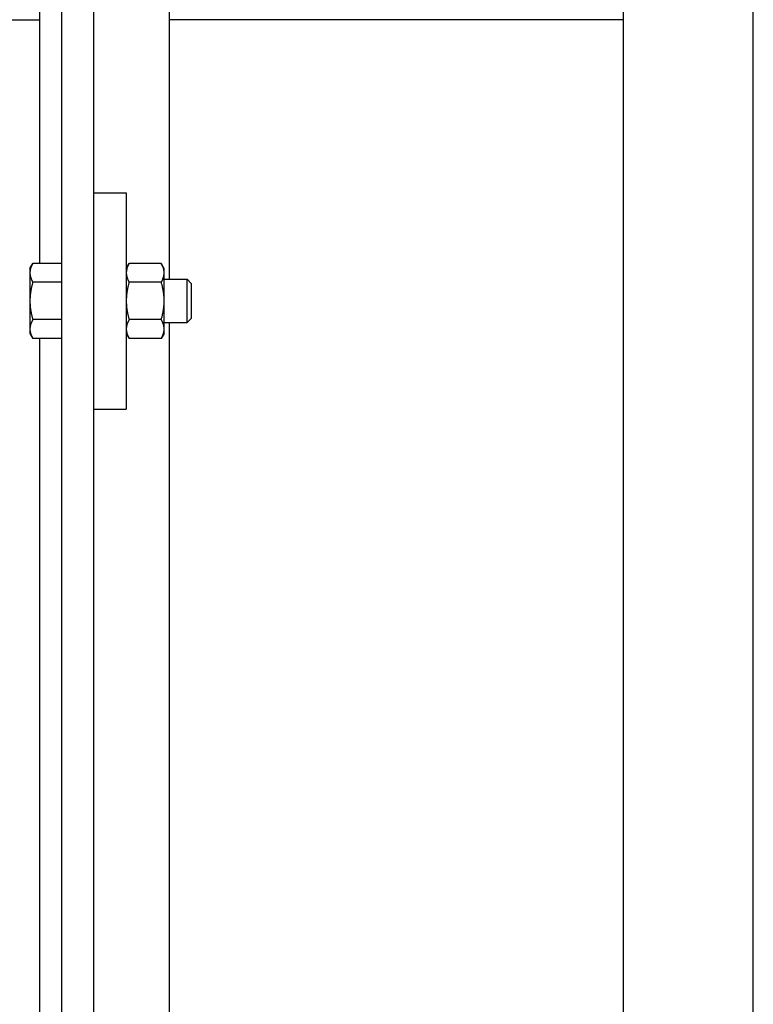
# Model space of a CAD drawing. Header units: inches. Extents: x 24 to 1128, y -94 to 748.
# Tile 439 of 546: x 920 to 929, y 312 to 323. Entities that reach past the tile are written whole.
import ezdxf

# ---------------------------------------------------------------- set-up
doc = ezdxf.new("R2010")
doc.units = ezdxf.units.IN
doc.header["$LTSCALE"] = 32
doc.header["$MEASUREMENT"] = 0
doc.layers.add('Visible (ANSI)', color=7, linetype='Continuous', lineweight=30)

msp = doc.modelspace()

# ---------------------------------------------------------------- linework, layer by layer
at = {"layer": 'Visible (ANSI)'}
for p, q in [((920.59907, 341.87537), (920.59907, 307.7807)), ((920.97407, 307.7807), (920.97407, 341.87537)), ((928.59907, 304.62537), (928.59907, 340.37537)), ((920.34907, 320.30839), (920.34907, 340.19236)), ((921.84907, 323.12537), (921.84907, 323.50037)), ((927.09907, 323.12537), (927.09907, 323.50037)), ((919.64356, 323.12537), (920.34907, 323.12537)), ((921.84907, 320.12537), (921.84907, 323.12537)), ((927.09907, 323.12537), (921.84907, 323.12537)), ((927.09907, 304.62537), (927.09907, 323.12537)), ((920.97407, 321.12537), (921.34907, 321.12537)), ((921.34907, 321.12537), (921.34907, 318.62537)), ((920.23507, 320.25037), (920.26857, 320.30839)), ((920.23507, 320.25037), (920.23507, 320.20013)), ((920.23507, 320.20013), (920.23507, 319.87537)), ((920.59907, 320.30839), (920.26857, 320.30839)), ((921.34907, 320.25037), (921.38257, 320.30839)), ((921.75358, 320.30839), (921.38257, 320.30839)), ((921.78707, 320.25037), (921.75358, 320.30839)), ((921.78707, 320.20013), (921.78707, 320.25037)), ((921.78707, 319.87537), (921.78707, 320.20013)), ((920.59907, 320.09188), (920.26857, 320.09188)), ((921.75358, 320.09188), (921.38257, 320.09188)), ((921.78707, 320.12537), (922.05331, 320.12537)), ((922.09908, 320.07819), (922.05331, 320.12537)), ((922.05331, 319.62537), (922.05331, 320.12537)), ((922.09908, 320.07819), (922.09908, 319.67256)), ((920.23507, 319.87537), (920.23507, 319.55062)), ((921.78707, 319.55062), (921.78707, 319.87537)), ((920.59907, 319.65887), (920.26857, 319.65887)), ((921.75358, 319.65887), (921.38257, 319.65887)), ((922.09908, 319.67256), (922.05331, 319.62537)), ((920.23507, 319.55062), (920.23507, 319.50037)), ((921.78707, 319.62537), (922.05331, 319.62537)), ((921.78707, 319.50037), (921.78707, 319.55062)), ((921.84907, 304.62537), (921.84907, 319.62537)), ((920.23507, 319.50037), (920.26857, 319.44236)), ((920.59907, 319.44236), (920.26857, 319.44236)), ((920.34907, 307.37537), (920.34907, 319.44236)), ((921.34907, 319.50037), (921.38257, 319.44236)), ((921.75358, 319.44236), (921.38257, 319.44236)), ((921.78707, 319.50037), (921.75358, 319.44236)), ((920.97407, 318.62537), (921.34907, 318.62537))]:
    msp.add_line(p, q, dxfattribs=at)
for points in [[(920.26857, 320.30839), (920.23507, 320.25037), (920.23507, 320.20013)], [(920.23507, 320.20013), (920.23507, 320.14989), (920.26857, 320.09188)], [(921.38257, 320.30839), (921.34907, 320.25037), (921.34907, 320.20013)], [(921.34907, 320.20013), (921.34907, 320.14989), (921.38257, 320.09188)], [(921.78707, 320.20013), (921.78707, 320.25037), (921.75358, 320.30839)], [(921.75358, 320.09188), (921.78707, 320.14989), (921.78707, 320.20013)], [(920.26857, 320.09188), (920.23507, 319.97586), (920.23507, 319.87537)], [(921.38257, 320.09188), (921.34907, 319.97586), (921.34907, 319.87537)], [(921.78707, 319.87537), (921.78707, 319.97586), (921.75358, 320.09188)], [(920.23507, 319.87537), (920.23507, 319.77489), (920.26857, 319.65887)], [(921.34907, 319.87537), (921.34907, 319.77489), (921.38257, 319.65887)], [(921.75358, 319.65887), (921.78707, 319.77489), (921.78707, 319.87537)], [(920.26857, 319.65887), (920.23507, 319.60086), (920.23507, 319.55062)], [(921.38257, 319.65887), (921.34907, 319.60086), (921.34907, 319.55062)], [(921.78707, 319.55062), (921.78707, 319.60086), (921.75358, 319.65887)], [(920.23507, 319.55062), (920.23507, 319.50037), (920.26857, 319.44236)], [(921.34907, 319.55062), (921.34907, 319.50037), (921.38257, 319.44236)], [(921.75358, 319.44236), (921.78707, 319.50037), (921.78707, 319.55062)]]:
    msp.add_rational_spline(points, [1, 1.0379548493, 1], degree=2, dxfattribs=at)

doc.saveas('drawing.dxf')
